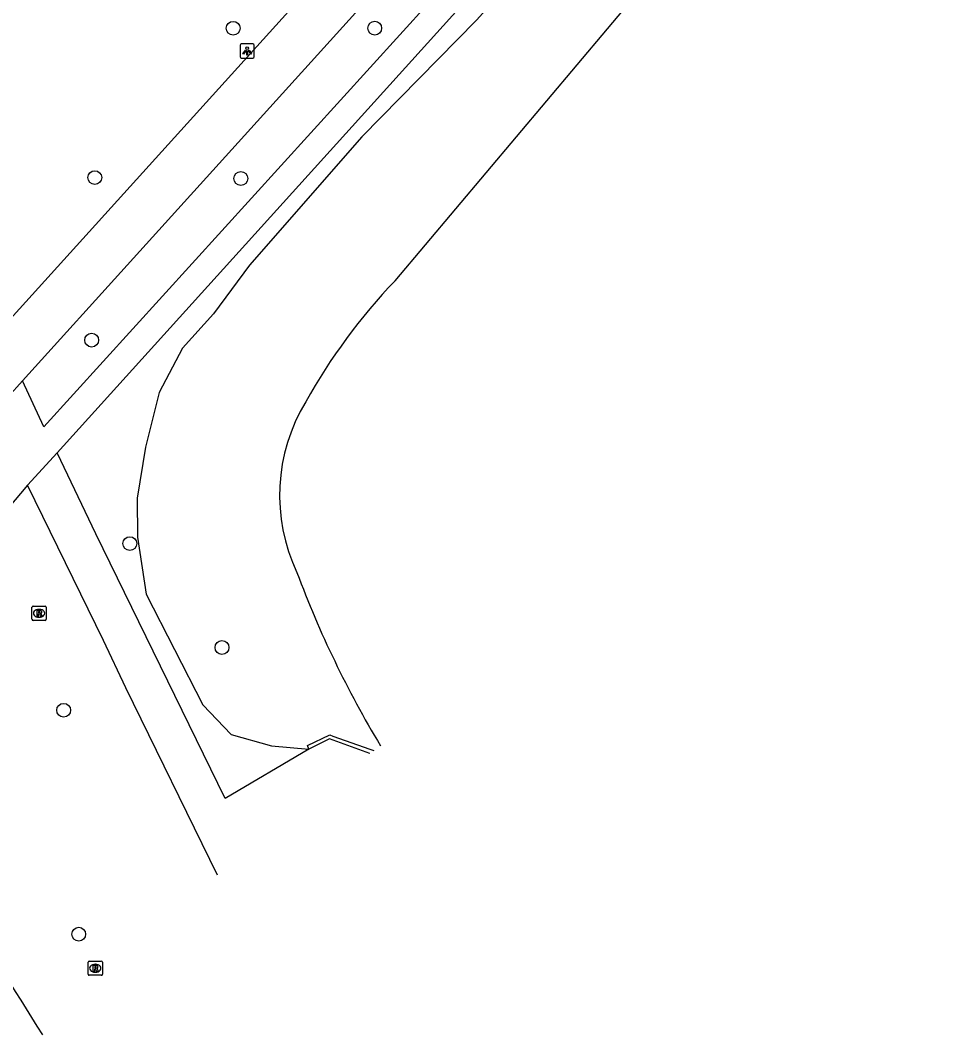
# Model space of a CAD drawing. Extents: x 159503 to 160347, y 382525 to 383272.
# Drawn here: x 159693.7 to 159758.4, y 382543.2 to 382615.1 of the extents above; entities that cross this region are included whole.
import ezdxf

# ---------------------------------------------------------------- set-up
doc = ezdxf.new("R2010")
doc.units = 0
for name, color, linetype in [('IMGEO_Boom', 7, 'Continuous'), ('IMGEO_Fietspad_gesloten', 7, 'Continuous'), ('IMGEO_Groenvoorziening', 7, 'Continuous'), ('IMGEO_Lichtpunt', 7, 'Continuous'), ('IMGEO_Meer_plas_ven_vijver', 7, 'Continuous'), ('IMGEO_Muur', 7, 'Continuous'), ('IMGEO_Rioolput', 7, 'Continuous'), ('IMGEO_Voetpad_halfverhard', 7, 'Continuous'), ('IMGEO_Voetpad_open', 7, 'Continuous')]:
    doc.layers.add(name, color=color, linetype=linetype)

msp = doc.modelspace()

# ---------------------------------------------------------------- linework, layer by layer
at = {"layer": 'IMGEO_Boom'}
for centre in [(159708.804, 382614.495), (159718.82, 382614.505), (159699.01, 382603.922), (159709.344, 382603.856), (159698.789, 382592.418), (159701.494, 382578.01), (159708.011, 382570.654), (159696.808, 382566.207), (159697.873, 382550.352)]:
    msp.add_circle(centre, 0.489, dxfattribs=at)
at = {"layer": 'IMGEO_Fietspad_gesloten'}
for points in [[(159692.346, 382593.146), (159762.41, 382670.662), (159767.576, 382676.333)], [(159771.152, 382674.944), (159765.034, 382668.21), (159693.905, 382589.544)], [(159693.905, 382589.544), (159691.844, 382587.265)]]:
    msp.add_lwpolyline(points, dxfattribs=at)
at = {"layer": 'IMGEO_Groenvoorziening'}
msp.add_lwpolyline([(159760.027, 382647.163), (159756.867, 382647.407), (159754.221, 382645.997), (159748.115, 382640.273), (159740.078, 382630.64), (159726.028, 382615.061), (159717.913, 382606.807), (159709.967, 382597.733), (159707.42, 382594.288), (159705.228, 382591.838), (159703.567, 382588.698), (159702.605, 382584.829), (159701.998, 382581.236), (159702.035, 382578.466), (159702.657, 382574.431), (159706.648, 382566.603), (159708.656, 382564.493), (159711.526, 382563.687), (159714.147, 382563.464)], dxfattribs=at)
at = {"layer": 'IMGEO_Lichtpunt'}
for p, q in [((159710.202, 382613.386), (159709.394, 382613.386)), ((159710.202, 382613.386), (159709.394, 382613.386)), ((159709.3, 382613.291), (159709.3, 382612.484)), ((159709.3, 382613.291), (159709.3, 382612.484)), ((159710.296, 382612.484), (159710.296, 382613.291)), ((159710.296, 382612.484), (159710.296, 382613.291)), ((159709.394, 382612.39), (159710.202, 382612.39)), ((159709.394, 382612.39), (159710.202, 382612.39))]:
    msp.add_line(p, q, dxfattribs=at)
for points in [[(159709.674, 382612.955), (159709.713, 382612.927), (159709.525, 382612.665), (159709.487, 382612.692), (159709.674, 382612.955)], [(159709.776, 382612.907), (159709.823, 382612.907), (159709.823, 382612.585), (159709.776, 382612.585), (159709.776, 382612.907)], [(159709.886, 382612.927), (159709.924, 382612.954), (159710.111, 382612.692), (159710.072, 382612.664), (159709.886, 382612.927)]]:
    msp.add_lwpolyline(points, dxfattribs=at)
msp.add_circle((159709.799, 382613.089), 0.0994, dxfattribs=at)
for centre, start, end in [((159709.394, 382613.291), 90, 180), ((159709.394, 382613.291), 90, 180), ((159710.202, 382613.291), 0, 90), ((159710.202, 382613.291), 0, 90), ((159709.394, 382612.484), 180, 270), ((159709.394, 382612.484), 180, 270), ((159710.202, 382612.484), 270, 0), ((159710.202, 382612.484), 270, 360)]:
    msp.add_arc(centre, 0.0946, start, end, dxfattribs=at)
at = {"layer": 'IMGEO_Meer_plas_ven_vijver'}
msp.add_lwpolyline([(159720.264, 382596.619), (159750.307, 382632.318)], dxfattribs=at)
for centre, radius, start, end in [((159750.129, 382567.965), 41.388, 136.18501, 150.96832), ((159724.85, 382581.425), 12.763, 148.73048, 205.31911), ((159782.625, 382601.809), 73.973, 200.44741, 211.0079)]:
    msp.add_arc(centre, radius, start, end, dxfattribs=at)
at = {"layer": 'IMGEO_Muur'}
for points in [[(159714.147, 382563.464), (159714.056, 382563.72), (159715.636, 382564.459), (159715.855, 382564.382), (159718.479, 382563.456), (159718.76, 382563.356)], [(159718.467, 382563.138), (159718.467, 382563.138), (159715.614, 382564.18), (159714.147, 382563.464)]]:
    msp.add_lwpolyline(points, dxfattribs=at)
at = {"layer": 'IMGEO_Rioolput'}
for p, q in [((159694.568, 382572.649), (159694.568, 382573.501)), ((159694.643, 382573.575), (159695.495, 382573.575)), ((159695.056, 382573.355), (159695.081, 382573.355)), ((159695.569, 382573.501), (159695.569, 382572.649)), ((159695.495, 382572.575), (159694.643, 382572.575)), ((159695.079, 382572.795), (159695.054, 382572.795)), ((159698.545, 382547.517), (159698.545, 382548.369)), ((159698.62, 382548.443), (159699.472, 382548.443)), ((159699.033, 382548.223), (159699.058, 382548.223)), ((159699.546, 382548.369), (159699.546, 382547.517)), ((159699.472, 382547.443), (159698.62, 382547.443)), ((159699.056, 382547.663), (159699.031, 382547.663))]:
    msp.add_line(p, q, dxfattribs=at)
for points in [[(159694.568, 382572.649), (159694.568, 382573.501)], [(159694.643, 382573.575), (159695.495, 382573.575)], [(159695.157, 382573.273), (159694.905, 382573.275), (159694.905, 382572.875)], [(159695.083, 382573.194), (159695.029, 382573.194), (159695.029, 382573.113)], [(159695.029, 382573.113), (159695.081, 382573.113)], [(159695.569, 382573.501), (159695.569, 382572.649)], [(159695.495, 382572.575), (159694.643, 382572.575)], [(159694.905, 382572.875), (159695.029, 382572.875), (159695.029, 382573.037), (159695.04, 382573.037)], [(159695.087, 382573.008), (159695.158, 382572.875), (159695.298, 382572.875), (159695.233, 382573.001)], [(159698.545, 382547.517), (159698.545, 382548.369)], [(159698.62, 382548.443), (159699.472, 382548.443)], [(159699.134, 382548.141), (159698.882, 382548.143), (159698.882, 382547.743)], [(159699.06, 382548.062), (159699.006, 382548.062), (159699.006, 382547.981)], [(159699.006, 382547.981), (159699.058, 382547.981)], [(159699.546, 382548.369), (159699.546, 382547.517)], [(159699.472, 382547.443), (159698.62, 382547.443)], [(159698.882, 382547.743), (159699.006, 382547.743), (159699.006, 382547.905), (159699.017, 382547.905)], [(159699.064, 382547.876), (159699.135, 382547.743), (159699.275, 382547.743), (159699.21, 382547.869)]]:
    msp.add_lwpolyline(points, dxfattribs=at)
for centre, radius, start, end in [((159694.645, 382573.499), 0.0765, 91.55205, 178.44795), ((159694.645, 382573.499), 0.0765, 91.55205, 178.44795), ((159695.065, 382573.302), 0.19, 274.7715, 282.96867), ((159695.089, 382573.098), 0.0964, 77.00612, 93.18647), ((159695.103, 382573.155), 0.0378, 276.66336, 79.67722), ((159695.156, 382573.163), 0.109, 350.36119, 89.41601), ((159695.154, 382573.163), 0.112, 277.58423, 350.98172), ((159695.493, 382573.499), 0.0765, 1.55205, 88.44795), ((159695.493, 382573.499), 0.0765, 1.55205, 88.44795), ((159694.645, 382572.651), 0.0765, 181.55205, 268.44795), ((159694.645, 382572.651), 0.0765, 181.55205, 268.44795), ((159695.039, 382572.984), 0.0533, 26.02933, 88.69889), ((159695.138, 382572.948), 0.108, 29.51342, 73.79051), ((159695.493, 382572.651), 0.0765, 271.55205, 358.44795), ((159695.493, 382572.651), 0.0765, 271.55205, 358.44795), ((159698.622, 382548.367), 0.0765, 91.55205, 178.44795), ((159698.622, 382548.367), 0.0765, 91.55205, 178.44795), ((159699.042, 382548.17), 0.19, 274.7715, 282.96867), ((159699.066, 382547.966), 0.0964, 77.00612, 93.18647), ((159699.08, 382548.023), 0.0378, 276.66336, 79.67722), ((159699.133, 382548.031), 0.109, 350.36119, 89.41601), ((159699.131, 382548.031), 0.112, 277.58423, 350.98172), ((159699.47, 382548.367), 0.0765, 1.55205, 88.44795), ((159699.47, 382548.367), 0.0765, 1.55205, 88.44795), ((159698.622, 382547.519), 0.0765, 181.55205, 268.44795), ((159698.622, 382547.519), 0.0765, 181.55205, 268.44795), ((159699.016, 382547.852), 0.0533, 26.02933, 88.69889), ((159699.115, 382547.816), 0.108, 29.51342, 73.79051), ((159699.47, 382547.519), 0.0765, 271.55205, 358.44795), ((159699.47, 382547.519), 0.0765, 271.55205, 358.44795)]:
    msp.add_arc(centre, radius, start, end, dxfattribs=at)
for centre, major_axis, ratio, start_param, end_param in [((159695.055, 382573.075), (-0.387, 0.002), 0.722429, 4.712389, 7.853982), ((159695.08, 382573.075), (-0.39, 0.002), 0.717154, 1.570796, 4.712389), ((159699.032, 382547.943), (-0.387, 0.002), 0.722429, 4.712389, 7.853982), ((159699.057, 382547.943), (-0.39, 0.002), 0.717154, 1.570796, 4.712389)]:
    msp.add_ellipse(centre, major_axis=major_axis, ratio=ratio, start_param=start_param, end_param=end_param, dxfattribs=at)
at = {"layer": 'IMGEO_Voetpad_halfverhard'}
for points in [[(159762.298, 382657.455), (159696.345, 382584.446)], [(159731.094, 382625.623), (159695.407, 382586.287), (159693.905, 382589.544)], [(159696.345, 382584.446), (159694.252, 382582.151)], [(159714.147, 382563.464), (159708.226, 382559.964), (159699.095, 382578.694), (159696.345, 382584.446)], [(159694.252, 382582.151), (159683.249, 382569.099), (159682.022, 382565.396)], [(159707.696, 382554.528), (159701.217, 382567.794), (159699.634, 382571.149), (159694.252, 382582.151)]]:
    msp.add_lwpolyline(points, dxfattribs=at)
at = {"layer": 'IMGEO_Voetpad_open'}
msp.add_arc((160161.801, 382838.467), 552.065, 209.92591, 212.32847, dxfattribs=at)

doc.saveas('drawing.dxf')
